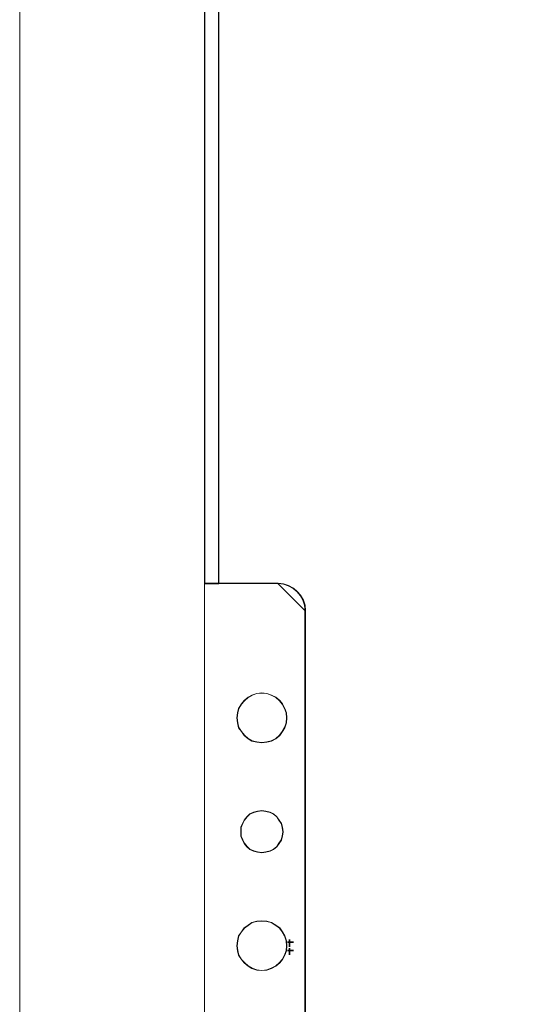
# Model space of a CAD drawing. Header units: millimetres. Extents: x -1290 to 1795, y -4192 to -1311.
# Tile 629 of 656: x 1058 to 1069, y -2903 to -2882. Entities that reach past the tile are written whole.
import ezdxf

# ---------------------------------------------------------------- set-up
doc = ezdxf.new("R2010")
doc.units = ezdxf.units.MM
doc.layers.add('51', color=7, linetype='Continuous')
doc.layers.add('Aparatura', color=7, linetype='Continuous', lineweight=13)

# ---------------------------------------------------------------- blocks, each defined once
blk = doc.blocks.new('*U373')
at = {"layer": '51', "color": 254}
for points in [[(86.15357, -199.623206), (86.839261, -199.623206), (86.15357, -199.623206)], [(86.370198, -199.346721), (86.370198, -200.151042), (86.370198, -199.346721)]]:
    blk.add_lwpolyline(points, close=True, dxfattribs=at)
blk = doc.blocks.new('*U382')
at = {"layer": '51', "color": 254}
for points in [[(86.15357, -200.546021), (86.839261, -200.546021), (86.15357, -200.546021)], [(86.370198, -200.269535), (86.370198, -201.012814), (86.370198, -200.269535)]]:
    blk.add_lwpolyline(points, close=True, dxfattribs=at)

msp = doc.modelspace()

# ---------------------------------------------------------------- linework, layer by layer
at = {"layer": 'Aparatura', "color": 7, "lineweight": 13}
for points in [[(1058.299, -3031.71), (1058.299, -2862.27)], [(1062.658, -2879.783), (1062.658, -2894.118), (1062.754, -2894.118), (1063.959, -2894.118), (1064.08, -2894.13), (1064.188, -2894.166), (1064.297, -2894.226), (1064.381, -2894.299), (1064.453, -2894.383), (1064.514, -2894.491), (1064.55, -2894.599), (1064.562, -2894.72), (1064.562, -2909.403)], [(1062.664, -2879.789), (1062.664, -2894.123), (1062.76, -2894.123), (1063.963, -2894.123), (1064.084, -2894.135), (1064.192, -2894.171), (1064.3, -2894.231), (1064.384, -2894.303), (1064.457, -2894.387), (1064.517, -2894.495), (1064.553, -2894.604), (1064.565, -2894.724), (1064.565, -2909.406)], [(1064.572, -2909.412), (1064.572, -2894.718), (1064.56, -2894.598), (1064.523, -2894.489), (1064.463, -2894.381), (1064.39, -2894.297), (1064.305, -2894.225), (1064.197, -2894.164), (1064.088, -2894.128), (1063.967, -2894.116), (1062.756, -2894.116), (1062.66, -2894.116), (1062.357, -2894.116), (1062.357, -2910.014)]]:
    msp.add_lwpolyline(points, dxfattribs=at)
for points in [[(1058.299, -3031.71), (1167.924, -3031.71), (1168.009, -3031.71), (1168.985, -3031.71), (1168.985, -2862.27), (1058.299, -2862.27), (1058.299, -3031.71)], [(1062.357, -2879.782), (1062.357, -2894.129), (1062.357, -2879.782)], [(1062.671, -2894.129), (1062.671, -2879.782), (1062.357, -2879.782), (1062.357, -2894.129), (1062.671, -2894.129)], [(1062.665, -2894.123), (1062.665, -2879.789), (1062.363, -2879.789), (1062.363, -2894.123), (1062.665, -2894.123)], [(1062.658, -2879.782), (1062.658, -2894.129), (1062.658, -2879.782)], [(1062.357, -2894.116), (1062.357, -2910.014), (1062.357, -2894.116)], [(1062.357, -2894.116), (1062.767, -2894.116), (1062.357, -2894.116)], [(1063.97, -2894.116), (1062.754, -2894.116), (1063.97, -2894.116)], [(1064.572, -2894.731), (1064.559, -2894.608), (1064.522, -2894.497), (1064.461, -2894.387), (1064.387, -2894.301), (1064.301, -2894.227), (1064.19, -2894.165), (1064.08, -2894.129), (1063.957, -2894.116), (1064.572, -2894.731)], [(1064.558, -2894.717), (1064.558, -2909.413), (1064.558, -2894.717)], [(1064.162, -2897.069), (1064.15, -2896.959), (1064.114, -2896.862), (1064.065, -2896.765), (1064.004, -2896.692), (1063.919, -2896.619), (1063.822, -2896.57), (1063.724, -2896.533), (1063.615, -2896.521), (1063.505, -2896.533), (1063.395, -2896.57), (1063.31, -2896.619), (1063.225, -2896.692), (1063.164, -2896.765), (1063.103, -2896.862), (1063.079, -2896.959), (1063.067, -2897.069), (1063.079, -2897.178), (1063.103, -2897.288), (1063.164, -2897.373), (1063.225, -2897.458), (1063.31, -2897.531), (1063.395, -2897.58), (1063.505, -2897.604), (1063.615, -2897.616), (1063.724, -2897.604), (1063.822, -2897.58), (1063.919, -2897.531), (1064.004, -2897.458), (1064.065, -2897.373), (1064.114, -2897.288), (1064.15, -2897.178), (1064.162, -2897.069)], [(1064.162, -2897.069), (1064.15, -2897.178), (1064.114, -2897.288), (1064.065, -2897.373), (1064.004, -2897.458), (1063.919, -2897.531), (1063.822, -2897.58), (1063.724, -2897.604), (1063.615, -2897.616), (1063.505, -2897.604), (1063.395, -2897.58), (1063.31, -2897.531), (1063.225, -2897.458), (1063.164, -2897.373), (1063.103, -2897.288), (1063.079, -2897.178), (1063.067, -2897.069), (1063.079, -2896.959), (1063.103, -2896.862), (1063.164, -2896.765), (1063.225, -2896.692), (1063.31, -2896.619), (1063.395, -2896.57), (1063.505, -2896.533), (1063.615, -2896.521), (1063.724, -2896.533), (1063.822, -2896.57), (1063.919, -2896.619), (1064.004, -2896.692), (1064.065, -2896.765), (1064.114, -2896.862), (1064.15, -2896.959), (1064.162, -2897.069)], [(1063.615, -2897.616), (1063.724, -2897.604), (1063.822, -2897.58), (1063.919, -2897.531), (1064.004, -2897.458), (1064.065, -2897.373), (1064.114, -2897.288), (1064.15, -2897.178), (1064.162, -2897.069), (1064.15, -2896.959), (1064.114, -2896.862), (1064.065, -2896.765), (1064.004, -2896.692), (1063.919, -2896.619), (1063.822, -2896.57), (1063.724, -2896.533), (1063.615, -2896.521), (1063.505, -2896.533), (1063.395, -2896.57), (1063.31, -2896.619), (1063.225, -2896.692), (1063.164, -2896.765), (1063.103, -2896.862), (1063.079, -2896.959), (1063.067, -2897.069), (1063.079, -2897.178), (1063.103, -2897.288), (1063.164, -2897.373), (1063.225, -2897.458), (1063.31, -2897.531), (1063.395, -2897.58), (1063.505, -2897.604), (1063.615, -2897.616)], [(1063.615, -2897.61), (1063.723, -2897.598), (1063.819, -2897.574), (1063.916, -2897.526), (1064, -2897.454), (1064.06, -2897.369), (1064.108, -2897.285), (1064.144, -2897.177), (1064.156, -2897.069), (1064.144, -2896.96), (1064.108, -2896.864), (1064.06, -2896.768), (1064, -2896.696), (1063.916, -2896.624), (1063.819, -2896.576), (1063.723, -2896.539), (1063.615, -2896.527), (1063.506, -2896.539), (1063.398, -2896.576), (1063.314, -2896.624), (1063.23, -2896.696), (1063.169, -2896.768), (1063.109, -2896.864), (1063.085, -2896.96), (1063.073, -2897.069), (1063.085, -2897.177), (1063.109, -2897.285), (1063.169, -2897.369), (1063.23, -2897.454), (1063.314, -2897.526), (1063.398, -2897.574), (1063.506, -2897.598), (1063.615, -2897.61)], [(1064.078, -2899.57), (1064.066, -2899.472), (1064.042, -2899.387), (1063.993, -2899.314), (1063.944, -2899.241), (1063.871, -2899.18), (1063.798, -2899.143), (1063.7, -2899.119), (1063.615, -2899.107), (1063.517, -2899.119), (1063.432, -2899.143), (1063.346, -2899.18), (1063.285, -2899.241), (1063.224, -2899.314), (1063.187, -2899.387), (1063.151, -2899.472), (1063.151, -2899.57), (1063.151, -2899.668), (1063.187, -2899.753), (1063.224, -2899.826), (1063.285, -2899.899), (1063.346, -2899.96), (1063.432, -2899.997), (1063.517, -2900.021), (1063.615, -2900.033), (1063.7, -2900.021), (1063.798, -2899.997), (1063.871, -2899.96), (1063.944, -2899.899), (1063.993, -2899.826), (1064.042, -2899.753), (1064.066, -2899.668), (1064.078, -2899.57)], [(1064.078, -2899.57), (1064.066, -2899.668), (1064.042, -2899.753), (1063.993, -2899.826), (1063.944, -2899.899), (1063.871, -2899.96), (1063.798, -2899.997), (1063.7, -2900.021), (1063.615, -2900.033), (1063.517, -2900.021), (1063.432, -2899.997), (1063.346, -2899.96), (1063.285, -2899.899), (1063.224, -2899.826), (1063.187, -2899.753), (1063.151, -2899.668), (1063.151, -2899.57), (1063.151, -2899.472), (1063.187, -2899.387), (1063.224, -2899.314), (1063.285, -2899.241), (1063.346, -2899.18), (1063.432, -2899.143), (1063.517, -2899.119), (1063.615, -2899.107), (1063.7, -2899.119), (1063.798, -2899.143), (1063.871, -2899.18), (1063.944, -2899.241), (1063.993, -2899.314), (1064.042, -2899.387), (1064.066, -2899.472), (1064.078, -2899.57)], [(1063.615, -2900.033), (1063.7, -2900.021), (1063.798, -2899.997), (1063.871, -2899.96), (1063.944, -2899.899), (1063.993, -2899.826), (1064.042, -2899.753), (1064.066, -2899.668), (1064.078, -2899.57), (1064.066, -2899.472), (1064.042, -2899.387), (1063.993, -2899.314), (1063.944, -2899.241), (1063.871, -2899.18), (1063.798, -2899.143), (1063.7, -2899.119), (1063.615, -2899.107), (1063.517, -2899.119), (1063.432, -2899.143), (1063.346, -2899.18), (1063.285, -2899.241), (1063.224, -2899.314), (1063.187, -2899.387), (1063.151, -2899.472), (1063.151, -2899.57), (1063.151, -2899.668), (1063.187, -2899.753), (1063.224, -2899.826), (1063.285, -2899.899), (1063.346, -2899.96), (1063.432, -2899.997), (1063.517, -2900.021), (1063.615, -2900.033)], [(1063.615, -2900.027), (1063.699, -2900.015), (1063.795, -2899.991), (1063.867, -2899.955), (1063.939, -2899.895), (1063.988, -2899.823), (1064.036, -2899.751), (1064.06, -2899.666), (1064.072, -2899.57), (1064.06, -2899.474), (1064.036, -2899.39), (1063.988, -2899.318), (1063.939, -2899.245), (1063.867, -2899.185), (1063.795, -2899.149), (1063.699, -2899.125), (1063.615, -2899.113), (1063.518, -2899.125), (1063.434, -2899.149), (1063.35, -2899.185), (1063.29, -2899.245), (1063.23, -2899.318), (1063.193, -2899.39), (1063.157, -2899.474), (1063.157, -2899.57), (1063.157, -2899.666), (1063.193, -2899.751), (1063.23, -2899.823), (1063.29, -2899.895), (1063.35, -2899.955), (1063.434, -2899.991), (1063.518, -2900.015), (1063.615, -2900.027)], [(1064.162, -2902.071), (1064.15, -2901.962), (1064.114, -2901.852), (1064.065, -2901.767), (1064.004, -2901.682), (1063.919, -2901.621), (1063.822, -2901.56), (1063.724, -2901.536), (1063.615, -2901.524), (1063.505, -2901.536), (1063.395, -2901.56), (1063.31, -2901.621), (1063.225, -2901.682), (1063.164, -2901.767), (1063.103, -2901.852), (1063.079, -2901.962), (1063.067, -2902.071), (1063.079, -2902.181), (1063.103, -2902.278), (1063.164, -2902.376), (1063.225, -2902.449), (1063.31, -2902.522), (1063.395, -2902.57), (1063.505, -2902.607), (1063.615, -2902.619), (1063.724, -2902.607), (1063.822, -2902.57), (1063.919, -2902.522), (1064.004, -2902.449), (1064.065, -2902.376), (1064.114, -2902.278), (1064.15, -2902.181), (1064.162, -2902.071)], [(1064.162, -2902.071), (1064.15, -2902.181), (1064.114, -2902.278), (1064.065, -2902.376), (1064.004, -2902.449), (1063.919, -2902.522), (1063.822, -2902.57), (1063.724, -2902.607), (1063.615, -2902.619), (1063.505, -2902.607), (1063.395, -2902.57), (1063.31, -2902.522), (1063.225, -2902.449), (1063.164, -2902.376), (1063.103, -2902.278), (1063.079, -2902.181), (1063.067, -2902.071), (1063.079, -2901.962), (1063.103, -2901.852), (1063.164, -2901.767), (1063.225, -2901.682), (1063.31, -2901.621), (1063.395, -2901.56), (1063.505, -2901.536), (1063.615, -2901.524), (1063.724, -2901.536), (1063.822, -2901.56), (1063.919, -2901.621), (1064.004, -2901.682), (1064.065, -2901.767), (1064.114, -2901.852), (1064.15, -2901.962), (1064.162, -2902.071)], [(1063.067, -2902.071), (1063.079, -2902.181), (1063.103, -2902.278), (1063.164, -2902.376), (1063.225, -2902.449), (1063.31, -2902.522), (1063.395, -2902.57), (1063.505, -2902.607), (1063.615, -2902.619), (1063.724, -2902.607), (1063.822, -2902.57), (1063.919, -2902.522), (1064.004, -2902.449), (1064.065, -2902.376), (1064.114, -2902.278), (1064.15, -2902.181), (1064.162, -2902.071), (1064.15, -2901.962), (1064.114, -2901.852), (1064.065, -2901.767), (1064.004, -2901.682), (1063.919, -2901.621), (1063.822, -2901.56), (1063.724, -2901.536), (1063.615, -2901.524), (1063.505, -2901.536), (1063.395, -2901.56), (1063.31, -2901.621), (1063.225, -2901.682), (1063.164, -2901.767), (1063.103, -2901.852), (1063.079, -2901.962), (1063.067, -2902.071)], [(1063.073, -2902.071), (1063.085, -2902.18), (1063.109, -2902.276), (1063.169, -2902.372), (1063.23, -2902.444), (1063.314, -2902.516), (1063.398, -2902.565), (1063.506, -2902.601), (1063.615, -2902.613), (1063.723, -2902.601), (1063.819, -2902.565), (1063.916, -2902.516), (1064, -2902.444), (1064.06, -2902.372), (1064.108, -2902.276), (1064.144, -2902.18), (1064.156, -2902.071), (1064.144, -2901.963), (1064.108, -2901.855), (1064.06, -2901.771), (1064, -2901.686), (1063.916, -2901.626), (1063.819, -2901.566), (1063.723, -2901.542), (1063.615, -2901.53), (1063.506, -2901.542), (1063.398, -2901.566), (1063.314, -2901.626), (1063.23, -2901.686), (1063.169, -2901.771), (1063.109, -2901.855), (1063.085, -2901.963), (1063.073, -2902.071)]]:
    msp.add_lwpolyline(points, close=True, dxfattribs=at)

# ---------------------------------------------------------------- block references
at = {"layer": 'Aparatura', "color": 7, "lineweight": 13, "xscale": 0.2, "yscale": 0.2, "zscale": 0.2}
for name in ['*U373', '*U382']:
    msp.add_blockref(name, (1046.942, -2862.069), dxfattribs=at)

doc.saveas('drawing.dxf')
